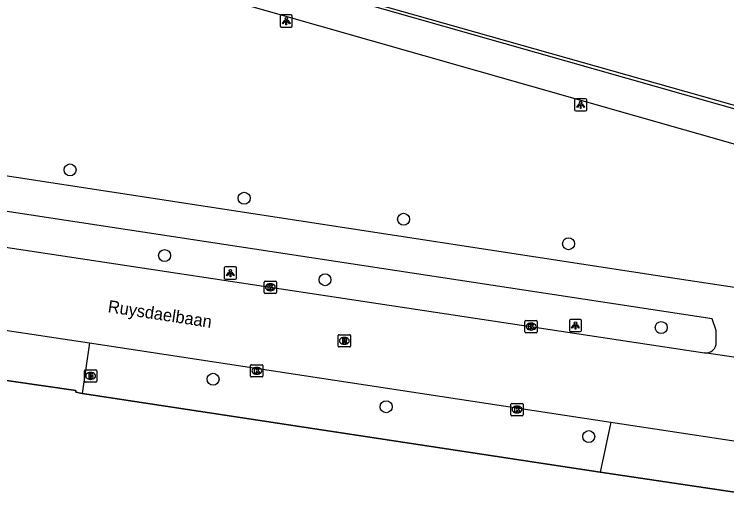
# Model space of a CAD drawing. Extents: x 163010 to 163853, y 382793 to 383982.
# Drawn here: x 163432.5 to 163490.6, y 382973.5 to 383014.4 of the extents above; entities that cross this region are included whole.
import ezdxf

# ---------------------------------------------------------------- set-up
doc = ezdxf.new("R2010")
doc.units = 0
for name, color, linetype in [('IMGEO_Boom', 7, 'Continuous'), ('IMGEO_Brandkraan', 7, 'Continuous'), ('IMGEO_Fietspad_gesloten', 7, 'Continuous'), ('IMGEO_Hek', 7, 'Continuous'), ('IMGEO_Kolk', 7, 'Continuous'), ('IMGEO_Lichtpunt', 7, 'Continuous'), ('IMGEO_Muur', 7, 'Continuous'), ('IMGEO_Openbare_ruimte_label', 7, 'Continuous'), ('IMGEO_Rijbaan_lokaal_gesloten', 7, 'Continuous'), ('IMGEO_Rioolput', 7, 'Continuous'), ('IMGEO_Voetpad_gesloten', 7, 'Continuous'), ('IMGEO_Voetpad_open', 7, 'Continuous')]:
    doc.layers.add(name, color=color, linetype=linetype)

msp = doc.modelspace()

# ---------------------------------------------------------------- linework, layer by layer
at = {"layer": 'IMGEO_Boom'}
for centre in [(163437.053, 383001.66), (163451.263, 382999.35), (163464.277, 382997.634), (163477.735, 382995.647), (163444.771, 382994.68), (163457.861, 382992.709), (163485.298, 382988.808), (163448.722, 382984.588), (163462.851, 382982.356), (163479.379, 382979.918)]:
    msp.add_circle(centre, 0.489, dxfattribs=at)
at = {"layer": 'IMGEO_Brandkraan'}
for p, q in [((163438.231, 382984.437), (163438.231, 382985.289)), ((163438.306, 382985.363), (163439.158, 382985.363)), ((163438.719, 382985.143), (163438.744, 382985.143)), ((163439.232, 382985.289), (163439.232, 382984.437)), ((163439.158, 382984.363), (163438.306, 382984.363)), ((163438.742, 382984.583), (163438.717, 382984.583))]:
    msp.add_line(p, q, dxfattribs=at)
for points in [[(163438.231, 382984.437), (163438.231, 382985.289)], [(163438.306, 382985.363), (163439.158, 382985.363)], [(163438.579, 382985.063), (163438.579, 382984.663), (163438.792, 382984.663)], [(163438.81, 382985.063), (163438.579, 382985.063)], [(163438.758, 382984.982), (163438.704, 382984.982), (163438.704, 382984.906)], [(163438.704, 382984.906), (163438.757, 382984.906)], [(163438.766, 382984.83), (163438.704, 382984.83), (163438.704, 382984.749)], [(163439.232, 382985.289), (163439.232, 382984.437)], [(163439.158, 382984.363), (163438.306, 382984.363)], [(163438.704, 382984.749), (163438.766, 382984.749)]]:
    msp.add_lwpolyline(points, dxfattribs=at)
for centre, radius, start, end in [((163438.308, 382985.287), 0.0765, 91.55205, 178.44795), ((163438.308, 382985.287), 0.0765, 91.55205, 178.44795), ((163438.759, 382984.944), 0.0379, 267.82845, 90.93552), ((163438.767, 382984.789), 0.0404, 269.87594, 90.50774), ((163438.814, 382984.918), 0.145, 59.4692, 91.53667), ((163438.839, 382984.965), 0.0922, 285.51372, 58.15012), ((163438.844, 382984.773), 0.105, 301.31148, 78.98903), ((163439.156, 382985.287), 0.0765, 1.55205, 88.44795), ((163439.156, 382985.287), 0.0765, 1.55205, 88.44795), ((163438.308, 382984.439), 0.0765, 181.55205, 268.44795), ((163438.308, 382984.439), 0.0765, 181.55205, 268.44795), ((163438.798, 382984.914), 0.251, 268.66757, 293.53466), ((163439.156, 382984.439), 0.0765, 271.55205, 358.44795), ((163439.156, 382984.439), 0.0765, 271.55205, 358.44795)]:
    msp.add_arc(centre, radius, start, end, dxfattribs=at)
for centre, major_axis, ratio, start_param, end_param in [((163438.718, 382984.863), (-0.387, 0.002), 0.722429, 4.712389, 7.853982), ((163438.743, 382984.863), (-0.39, 0.002), 0.717154, 1.570796, 4.712389)]:
    msp.add_ellipse(centre, major_axis=major_axis, ratio=ratio, start_param=start_param, end_param=end_param, dxfattribs=at)
at = {"layer": 'IMGEO_Fietspad_gesloten'}
for points in [[(163428.914, 383001.629), (163486.6, 382992.801), (163541.477, 382984.514)], [(163489.787, 382987.615), (163489.768, 382988.576), (163489.468, 382989.524), (163415.977, 383000.7), (163414.901, 382999.838), (163414.341, 382999.01)]]:
    msp.add_lwpolyline(points, dxfattribs=at)
msp.add_arc((163488.95, 382987.581), 0.838, 261.82209, 2.32429, dxfattribs=at)
at = {"layer": 'IMGEO_Hek'}
msp.add_lwpolyline([(163442.951, 383020.615), (163456.173, 383016.875), (163459.089, 383016.051), (163541.408, 382992.769), (163542.58, 382989.38)], dxfattribs=at)
at = {"layer": 'IMGEO_Kolk'}
for p, q in [((163452.903, 382991.669), (163452.903, 382992.521)), ((163452.978, 382992.595), (163453.83, 382992.595)), ((163453.391, 382992.375), (163453.416, 382992.375)), ((163453.904, 382992.521), (163453.904, 382991.669)), ((163453.414, 382991.815), (163453.389, 382991.815)), ((163453.83, 382991.595), (163452.978, 382991.595)), ((163474.179, 382988.458), (163474.179, 382989.31)), ((163474.254, 382989.384), (163475.106, 382989.384)), ((163474.667, 382989.164), (163474.692, 382989.164)), ((163475.18, 382989.31), (163475.18, 382988.458)), ((163475.106, 382988.384), (163474.254, 382988.384)), ((163474.69, 382988.604), (163474.665, 382988.604)), ((163451.794, 382984.852), (163451.794, 382985.704)), ((163451.869, 382985.778), (163452.721, 382985.778)), ((163452.282, 382985.558), (163452.307, 382985.558)), ((163452.795, 382985.704), (163452.795, 382984.852)), ((163452.305, 382984.998), (163452.28, 382984.998)), ((163452.721, 382984.778), (163451.869, 382984.778)), ((163473.032, 382981.697), (163473.032, 382982.549)), ((163473.107, 382982.623), (163473.959, 382982.623)), ((163474.033, 382982.549), (163474.033, 382981.697)), ((163473.52, 382982.403), (163473.545, 382982.403)), ((163473.959, 382981.623), (163473.107, 382981.623)), ((163473.543, 382981.843), (163473.518, 382981.843))]:
    msp.add_line(p, q, dxfattribs=at)
for points in [[(163452.903, 382991.669), (163452.903, 382992.521)], [(163452.978, 382992.595), (163453.83, 382992.595)], [(163453.904, 382992.521), (163453.904, 382991.669)], [(163453.224, 382992.295), (163453.347, 382992.295), (163453.347, 382992.144), (163453.477, 382992.295), (163453.641, 382992.295), (163453.495, 382992.144), (163453.648, 382991.895), (163453.496, 382991.895), (163453.411, 382992.059), (163453.347, 382991.992), (163453.347, 382991.895), (163453.224, 382991.895), (163453.224, 382992.295)], [(163453.83, 382991.595), (163452.978, 382991.595)], [(163474.179, 382988.458), (163474.179, 382989.31)], [(163474.254, 382989.384), (163475.106, 382989.384)], [(163474.5, 382989.084), (163474.623, 382989.084), (163474.623, 382988.933), (163474.753, 382989.084), (163474.917, 382989.084), (163474.771, 382988.933), (163474.924, 382988.684), (163474.772, 382988.684), (163474.687, 382988.848), (163474.623, 382988.781), (163474.623, 382988.684), (163474.5, 382988.684), (163474.5, 382989.084)], [(163475.18, 382989.31), (163475.18, 382988.458)], [(163475.106, 382988.384), (163474.254, 382988.384)], [(163451.794, 382984.852), (163451.794, 382985.704)], [(163451.869, 382985.778), (163452.721, 382985.778)], [(163452.115, 382985.478), (163452.238, 382985.478), (163452.238, 382985.327), (163452.368, 382985.478), (163452.532, 382985.478), (163452.386, 382985.327), (163452.539, 382985.078), (163452.387, 382985.078), (163452.302, 382985.242), (163452.238, 382985.175), (163452.238, 382985.078), (163452.115, 382985.078), (163452.115, 382985.478)], [(163452.795, 382985.704), (163452.795, 382984.852)], [(163452.721, 382984.778), (163451.869, 382984.778)], [(163473.032, 382981.697), (163473.032, 382982.549)], [(163473.107, 382982.623), (163473.959, 382982.623)], [(163474.033, 382982.549), (163474.033, 382981.697)], [(163473.353, 382982.323), (163473.476, 382982.323), (163473.476, 382982.172), (163473.606, 382982.323), (163473.77, 382982.323), (163473.624, 382982.172), (163473.777, 382981.923), (163473.625, 382981.923), (163473.54, 382982.087), (163473.476, 382982.02), (163473.476, 382981.923), (163473.353, 382981.923), (163473.353, 382982.323)], [(163473.959, 382981.623), (163473.107, 382981.623)]]:
    msp.add_lwpolyline(points, dxfattribs=at)
for centre, start, end in [((163452.98, 382992.519), 91.55205, 178.44795), ((163452.98, 382992.519), 91.55205, 178.44795), ((163453.828, 382992.519), 1.55205, 88.44795), ((163453.828, 382992.519), 1.55205, 88.44795), ((163452.98, 382991.671), 181.55205, 268.44795), ((163452.98, 382991.671), 181.55205, 268.44795), ((163453.828, 382991.671), 271.55205, 358.44795), ((163453.828, 382991.671), 271.55205, 358.44795), ((163474.256, 382989.308), 91.55205, 178.44795), ((163474.256, 382989.308), 91.55205, 178.44795), ((163475.104, 382989.308), 1.55205, 88.44795), ((163475.104, 382989.308), 1.55205, 88.44795), ((163474.256, 382988.46), 181.55205, 268.44795), ((163474.256, 382988.46), 181.55205, 268.44795), ((163475.104, 382988.46), 271.55205, 358.44795), ((163475.104, 382988.46), 271.55205, 358.44795), ((163451.871, 382985.702), 91.55205, 178.44795), ((163451.871, 382985.702), 91.55205, 178.44795), ((163452.719, 382985.702), 1.55205, 88.44795), ((163452.719, 382985.702), 1.55205, 88.44795), ((163451.871, 382984.854), 181.55205, 268.44795), ((163451.871, 382984.854), 181.55205, 268.44795), ((163452.719, 382984.854), 271.55205, 358.44795), ((163452.719, 382984.854), 271.55205, 358.44795), ((163473.109, 382982.547), 91.55205, 178.44795), ((163473.109, 382982.547), 91.55205, 178.44795), ((163473.957, 382982.547), 1.55205, 88.44795), ((163473.957, 382982.547), 1.55205, 88.44795), ((163473.109, 382981.699), 181.55205, 268.44795), ((163473.109, 382981.699), 181.55205, 268.44795), ((163473.957, 382981.699), 271.55205, 358.44795), ((163473.957, 382981.699), 271.55205, 358.44795)]:
    msp.add_arc(centre, 0.0765, start, end, dxfattribs=at)
for centre, major_axis, ratio, start_param, end_param in [((163453.39, 382992.095), (-0.387, 0.002), 0.722429, 4.712389, 7.853982), ((163453.415, 382992.095), (-0.39, 0.002), 0.717154, 1.570796, 4.712389), ((163474.666, 382988.884), (-0.387, 0.002), 0.722429, 4.712389, 7.853982), ((163474.691, 382988.884), (-0.39, 0.002), 0.717154, 1.570796, 4.712389), ((163452.281, 382985.278), (-0.387, 0.002), 0.722429, 4.712389, 7.853982), ((163452.306, 382985.278), (-0.39, 0.002), 0.717154, 1.570796, 4.712389), ((163473.519, 382982.123), (-0.387, 0.002), 0.722429, 4.712389, 7.853982), ((163473.544, 382982.123), (-0.39, 0.002), 0.717154, 1.570796, 4.712389)]:
    msp.add_ellipse(centre, major_axis=major_axis, ratio=ratio, start_param=start_param, end_param=end_param, dxfattribs=at)
at = {"layer": 'IMGEO_Lichtpunt'}
for p, q in [((163454.197, 383014.203), (163454.197, 383013.396)), ((163454.197, 383014.203), (163454.197, 383013.396)), ((163455.099, 383014.298), (163454.291, 383014.298)), ((163455.099, 383014.298), (163454.291, 383014.298)), ((163455.193, 383013.396), (163455.193, 383014.203)), ((163455.193, 383013.396), (163455.193, 383014.203)), ((163454.291, 383013.302), (163455.099, 383013.302)), ((163454.291, 383013.302), (163455.099, 383013.302)), ((163479.13, 383007.468), (163478.322, 383007.468)), ((163479.13, 383007.468), (163478.322, 383007.468)), ((163478.228, 383007.373), (163478.228, 383006.566)), ((163478.228, 383007.373), (163478.228, 383006.566)), ((163479.224, 383006.566), (163479.224, 383007.373)), ((163479.224, 383006.566), (163479.224, 383007.373)), ((163478.322, 383006.472), (163479.13, 383006.472)), ((163478.322, 383006.472), (163479.13, 383006.472)), ((163449.642, 382993.653), (163449.642, 382992.846)), ((163449.642, 382993.653), (163449.642, 382992.846)), ((163450.544, 382993.748), (163449.736, 382993.748)), ((163450.544, 382993.748), (163449.736, 382993.748)), ((163450.638, 382992.846), (163450.638, 382993.653)), ((163450.638, 382992.846), (163450.638, 382993.653)), ((163449.736, 382992.752), (163450.544, 382992.752)), ((163449.736, 382992.752), (163450.544, 382992.752)), ((163478.703, 382989.479), (163477.895, 382989.479)), ((163478.703, 382989.479), (163477.895, 382989.479)), ((163477.801, 382989.384), (163477.801, 382988.577)), ((163477.801, 382989.384), (163477.801, 382988.577)), ((163478.797, 382988.577), (163478.797, 382989.384)), ((163478.797, 382988.577), (163478.797, 382989.384)), ((163477.895, 382988.483), (163478.703, 382988.483)), ((163477.895, 382988.483), (163478.703, 382988.483))]:
    msp.add_line(p, q, dxfattribs=at)
for points in [[(163454.571, 383013.867), (163454.61, 383013.839), (163454.422, 383013.577), (163454.384, 383013.604), (163454.571, 383013.867)], [(163454.783, 383013.839), (163454.821, 383013.866), (163455.008, 383013.604), (163454.969, 383013.576), (163454.783, 383013.839)], [(163454.673, 383013.819), (163454.72, 383013.819), (163454.72, 383013.497), (163454.673, 383013.497), (163454.673, 383013.819)], [(163478.602, 383007.037), (163478.641, 383007.009), (163478.453, 383006.747), (163478.415, 383006.774), (163478.602, 383007.037)], [(163478.704, 383006.989), (163478.751, 383006.989), (163478.751, 383006.667), (163478.704, 383006.667), (163478.704, 383006.989)], [(163478.814, 383007.009), (163478.852, 383007.036), (163479.039, 383006.774), (163479, 383006.746), (163478.814, 383007.009)], [(163450.016, 382993.317), (163450.055, 382993.289), (163449.867, 382993.027), (163449.829, 382993.054), (163450.016, 382993.317)], [(163450.118, 382993.269), (163450.165, 382993.269), (163450.165, 382992.947), (163450.118, 382992.947), (163450.118, 382993.269)], [(163450.228, 382993.289), (163450.266, 382993.316), (163450.453, 382993.054), (163450.414, 382993.026), (163450.228, 382993.289)], [(163478.175, 382989.048), (163478.214, 382989.02), (163478.026, 382988.758), (163477.988, 382988.785), (163478.175, 382989.048)], [(163478.277, 382989), (163478.324, 382989), (163478.324, 382988.678), (163478.277, 382988.678), (163478.277, 382989)], [(163478.387, 382989.02), (163478.425, 382989.047), (163478.612, 382988.785), (163478.573, 382988.757), (163478.387, 382989.02)]]:
    msp.add_lwpolyline(points, dxfattribs=at)
for centre in [(163454.696, 383014.001), (163478.727, 383007.171), (163450.141, 382993.451), (163478.3, 382989.182)]:
    msp.add_circle(centre, 0.0994, dxfattribs=at)
for centre, start, end in [((163454.291, 383014.203), 90, 180), ((163454.291, 383014.203), 90, 180), ((163455.099, 383014.203), 0, 90), ((163455.099, 383014.203), 0, 90), ((163454.291, 383013.396), 180, 270), ((163454.291, 383013.396), 180, 270), ((163455.099, 383013.396), 270, 0), ((163455.099, 383013.396), 270, 360), ((163478.322, 383007.373), 90, 180), ((163478.322, 383007.373), 90, 180), ((163479.13, 383007.373), 0, 90), ((163479.13, 383007.373), 0, 90), ((163478.322, 383006.566), 180, 270), ((163478.322, 383006.566), 180, 270), ((163479.13, 383006.566), 270, 0), ((163479.13, 383006.566), 270, 360), ((163449.736, 382993.653), 90, 180), ((163449.736, 382993.653), 90, 180), ((163450.544, 382993.653), 0, 90), ((163450.544, 382993.653), 0, 90), ((163449.736, 382992.846), 180, 270), ((163449.736, 382992.846), 180, 270), ((163450.544, 382992.846), 270, 0), ((163450.544, 382992.846), 270, 360), ((163477.895, 382989.384), 90, 180), ((163477.895, 382989.384), 90, 180), ((163478.703, 382989.384), 0, 90), ((163478.703, 382989.384), 0, 90), ((163477.895, 382988.577), 180, 270), ((163477.895, 382988.577), 180, 270), ((163478.703, 382988.577), 270, 0), ((163478.703, 382988.577), 270, 360)]:
    msp.add_arc(centre, 0.0946, start, end, dxfattribs=at)
at = {"layer": 'IMGEO_Muur'}
for points in [[(163429.788, 382984.796), (163437.517, 382983.673), (163437.535, 382983.552), (163438.054, 382983.442)], [(163438.054, 382983.442), (163480.305, 382977.026)], [(163480.305, 382977.026), (163495.486, 382974.762)]]:
    msp.add_lwpolyline(points, dxfattribs=at)
at = {"layer": 'IMGEO_Rijbaan_lokaal_gesloten'}
for points in [[(163415.02, 382997.894), (163488.831, 382986.752)], [(163423.758, 382989.792), (163438.655, 382987.556)], [(163438.655, 382987.556), (163481.173, 382981.103)], [(163493.409, 382986.066), (163488.831, 382986.752)], [(163481.173, 382981.103), (163506.122, 382977.311)]]:
    msp.add_lwpolyline(points, dxfattribs=at)
at = {"layer": 'IMGEO_Rioolput'}
for p, q in [((163458.941, 382987.3), (163458.941, 382988.152)), ((163459.016, 382988.226), (163459.868, 382988.226)), ((163459.429, 382988.006), (163459.454, 382988.006)), ((163459.942, 382988.152), (163459.942, 382987.3)), ((163459.868, 382987.226), (163459.016, 382987.226)), ((163459.452, 382987.446), (163459.427, 382987.446))]:
    msp.add_line(p, q, dxfattribs=at)
for points in [[(163458.941, 382987.3), (163458.941, 382988.152)], [(163459.016, 382988.226), (163459.868, 382988.226)], [(163459.53, 382987.924), (163459.278, 382987.926), (163459.278, 382987.526)], [(163459.456, 382987.845), (163459.402, 382987.845), (163459.402, 382987.764)], [(163459.402, 382987.764), (163459.454, 382987.764)], [(163459.942, 382988.152), (163459.942, 382987.3)], [(163459.868, 382987.226), (163459.016, 382987.226)], [(163459.278, 382987.526), (163459.402, 382987.526), (163459.402, 382987.688), (163459.413, 382987.688)], [(163459.46, 382987.659), (163459.531, 382987.526), (163459.671, 382987.526), (163459.606, 382987.652)]]:
    msp.add_lwpolyline(points, dxfattribs=at)
for centre, radius, start, end in [((163459.018, 382988.15), 0.0765, 91.55205, 178.44795), ((163459.018, 382988.15), 0.0765, 91.55205, 178.44795), ((163459.438, 382987.953), 0.19, 274.7715, 282.96867), ((163459.462, 382987.749), 0.0964, 77.00612, 93.18647), ((163459.476, 382987.806), 0.0378, 276.66336, 79.67722), ((163459.529, 382987.814), 0.109, 350.36119, 89.41601), ((163459.527, 382987.814), 0.112, 277.58423, 350.98172), ((163459.511, 382987.599), 0.108, 29.51342, 73.79051), ((163459.866, 382988.15), 0.0765, 1.55205, 88.44795), ((163459.866, 382988.15), 0.0765, 1.55205, 88.44795), ((163459.018, 382987.302), 0.0765, 181.55205, 268.44795), ((163459.018, 382987.302), 0.0765, 181.55205, 268.44795), ((163459.412, 382987.635), 0.0533, 26.02933, 88.69889), ((163459.866, 382987.302), 0.0765, 271.55205, 358.44795), ((163459.866, 382987.302), 0.0765, 271.55205, 358.44795)]:
    msp.add_arc(centre, radius, start, end, dxfattribs=at)
for centre, major_axis, ratio, start_param, end_param in [((163459.428, 382987.726), (-0.387, 0.002), 0.722429, 4.712389, 7.853982), ((163459.453, 382987.726), (-0.39, 0.002), 0.717154, 1.570796, 4.712389)]:
    msp.add_ellipse(centre, major_axis=major_axis, ratio=ratio, start_param=start_param, end_param=end_param, dxfattribs=at)
at = {"layer": 'IMGEO_Voetpad_gesloten'}
for points in [[(163431.74, 383020.75), (163504.403, 383000.04), (163539.22, 382990.257), (163541.477, 382984.514)], [(163542.689, 382989.179), (163541.493, 382992.365), (163443.083, 383020.345)]]:
    msp.add_lwpolyline(points, dxfattribs=at)
at = {"layer": 'IMGEO_Voetpad_open'}
for points in [[(163438.655, 382987.556), (163438.054, 382983.442)], [(163438.054, 382983.442), (163437.535, 382983.552), (163437.517, 382983.673), (163429.788, 382984.796), (163428.242, 382985.302), (163423.358, 382986.004)], [(163480.305, 382977.026), (163438.054, 382983.442)], [(163481.173, 382981.103), (163480.305, 382977.026)], [(163505.535, 382973.466), (163495.471, 382975.027), (163495.486, 382974.762), (163480.305, 382977.026)]]:
    msp.add_lwpolyline(points, dxfattribs=at)

# ---------------------------------------------------------------- texts
at = {"layer": 'IMGEO_Openbare_ruimte_label'}
msp.add_text('Ruysdaelbaan', height=1, rotation=351.31915, dxfattribs=at).set_placement((163440.094, 382990.068))

doc.saveas('drawing.dxf')
